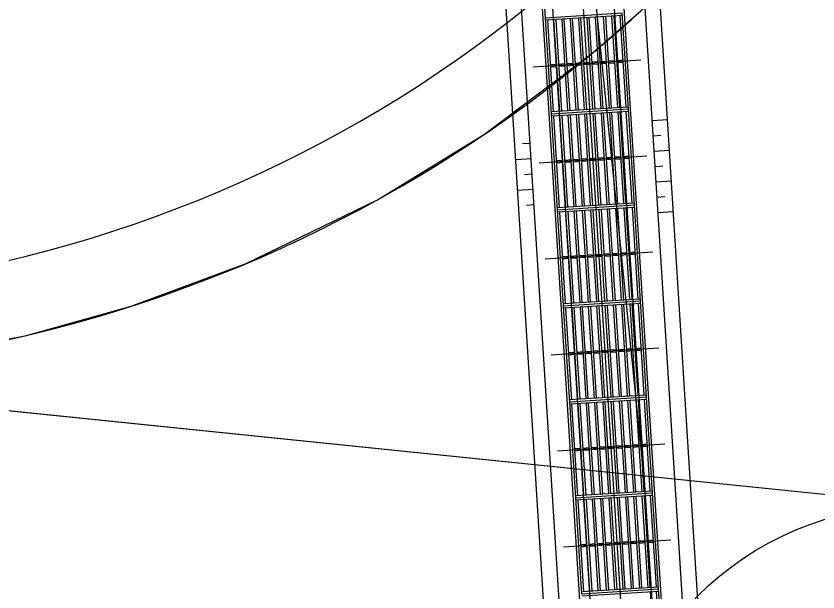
# Model space of a CAD drawing. Extents: x -552278 to -547230, y -1151007 to -1148251.
# Drawn here: x -550348.11 to -550342.9, y -1149797.67 to -1149793.92 of the extents above; entities that cross this region are included whole.
import ezdxf

# ---------------------------------------------------------------- set-up
doc = ezdxf.new("R2010")
doc.units = 0
for name, color, linetype in [('sjezd', 7, 'Continuous'), ('u_HC7_cesta', 7, 'Continuous'), ('u_HC7_srafa', 7, 'Continuous'), ('u_popis', 7, 'Continuous'), ('u_propustky', 7, 'Continuous')]:
    doc.layers.add(name, color=color, linetype=linetype)

msp = doc.modelspace()

# ---------------------------------------------------------------- linework, layer by layer
at = {"layer": 'sjezd'}
for p, q in [((-550343.5546, -1149804.3886), (-550344.3658, -1149791.5392)), ((-550343.9538, -1149804.4138), (-550344.7651, -1149791.5644)), ((-550343.839, -1149798.8956), (-550344.2722, -1149792.0342)), ((-550344.3679, -1149798.929), (-550344.8011, -1149792.0676)), ((-550343.4144, -1149803.4779), (-550344.1122, -1149792.4249)), ((-550343.3146, -1149803.4716), (-550344.0124, -1149792.4186)), ((-550344.2128, -1149803.5283), (-550344.9106, -1149792.4753)), ((-550344.3126, -1149803.5346), (-550345.0104, -1149792.4816)), ((-550344.0354, -1149796.8437), (-550344.4548, -1149792.7001)), ((-550344.668, -1149793.938), (-550344.7074, -1149793.3142)), ((-550344.169, -1149793.9065), (-550344.668, -1149793.938)), ((-550344.169, -1149793.9065), (-550344.668, -1149793.938)), ((-550344.1681, -1149793.9204), (-550344.6671, -1149793.9519)), ((-550344.36, -1149794.5307), (-550344.3977, -1149793.9349)), ((-550344.3461, -1149794.5299), (-550344.3837, -1149793.934)), ((-550344.3062, -1149794.5273), (-550344.3438, -1149793.9315)), ((-550344.2922, -1149794.5265), (-550344.3298, -1149793.9306)), ((-550344.2523, -1149794.5239), (-550344.2899, -1149793.9281)), ((-550344.2383, -1149794.523), (-550344.2759, -1149793.9272)), ((-550344.1984, -1149794.5205), (-550344.236, -1149793.9247)), ((-550344.1844, -1149794.5196), (-550344.222, -1149793.9238)), ((-550344.1445, -1149794.5171), (-550344.1821, -1149793.9213)), ((-550344.1296, -1149794.5302), (-550344.169, -1149793.9065)), ((-550344.6286, -1149794.5617), (-550344.668, -1149793.938)), ((-550344.6155, -1149794.5469), (-550344.6531, -1149793.9511)), ((-550344.5756, -1149794.5443), (-550344.6132, -1149793.9485)), ((-550344.5616, -1149794.5435), (-550344.5993, -1149793.9476)), ((-550344.5217, -1149794.5409), (-550344.5593, -1149793.9451)), ((-550344.5077, -1149794.5401), (-550344.5454, -1149793.9442)), ((-550344.4678, -1149794.5375), (-550344.5054, -1149793.9417)), ((-550344.4539, -1149794.5367), (-550344.4915, -1149793.9408)), ((-550344.4139, -1149794.5341), (-550344.4516, -1149793.9383)), ((-550344.4, -1149794.5333), (-550344.4376, -1149793.9374)), ((-550344.4059, -1149794.1218), (-550344.4059, -1149794.1218)), ((-550344.0495, -1149794.212), (-550344.7481, -1149794.2561)), ((-550344.5949, -1149794.2395), (-550344.6348, -1149794.242)), ((-550344.541, -1149794.236), (-550344.5809, -1149794.2386)), ((-550344.4871, -1149794.2326), (-550344.527, -1149794.2352)), ((-550344.4862, -1149794.2466), (-550344.5261, -1149794.2491)), ((-550344.4332, -1149794.2292), (-550344.4731, -1149794.2318)), ((-550344.4323, -1149794.2432), (-550344.4722, -1149794.2457)), ((-550344.3793, -1149794.2258), (-550344.4192, -1149794.2284)), ((-550344.3784, -1149794.2398), (-550344.4183, -1149794.2423)), ((-550344.3254, -1149794.2224), (-550344.3653, -1149794.225)), ((-550344.3245, -1149794.2364), (-550344.3644, -1149794.2389)), ((-550344.2715, -1149794.219), (-550344.3114, -1149794.2216)), ((-550344.2706, -1149794.233), (-550344.3105, -1149794.2355)), ((-550344.2176, -1149794.2156), (-550344.2575, -1149794.2182)), ((-550344.2167, -1149794.2296), (-550344.2567, -1149794.2321)), ((-550344.1637, -1149794.2122), (-550344.2036, -1149794.2148)), ((-550344.1628, -1149794.2262), (-550344.2028, -1149794.2287)), ((-550344.594, -1149794.2534), (-550344.6339, -1149794.2559)), ((-550344.5401, -1149794.25), (-550344.58, -1149794.2525)), ((-550344.1305, -1149794.5162), (-550344.6295, -1149794.5477)), ((-550344.1296, -1149794.5302), (-550344.6286, -1149794.5617)), ((-550344.1296, -1149794.5302), (-550344.6286, -1149794.5617)), ((-550344.5892, -1149795.1855), (-550344.6286, -1149794.5617)), ((-550344.1287, -1149794.5442), (-550344.6277, -1149794.5757)), ((-550344.3606, -1149795.157), (-550344.3982, -1149794.5612)), ((-550344.3207, -1149795.1545), (-550344.3583, -1149794.5587)), ((-550344.3067, -1149795.1536), (-550344.3443, -1149794.5578)), ((-550344.2668, -1149795.1511), (-550344.3044, -1149794.5553)), ((-550344.2528, -1149795.1502), (-550344.2904, -1149794.5544)), ((-550344.2129, -1149795.1477), (-550344.2505, -1149794.5519)), ((-550344.1989, -1149795.1468), (-550344.2365, -1149794.551)), ((-550344.159, -1149795.1443), (-550344.1966, -1149794.5485)), ((-550344.145, -1149795.1434), (-550344.1826, -1149794.5476)), ((-550344.1051, -1149795.1409), (-550344.1427, -1149794.5451)), ((-550344.0902, -1149795.154), (-550344.1296, -1149794.5302)), ((-550344.5762, -1149795.1706), (-550344.6138, -1149794.5748)), ((-550344.5362, -1149795.1681), (-550344.5738, -1149794.5723)), ((-550344.5223, -1149795.1672), (-550344.5599, -1149794.5714)), ((-550344.4823, -1149795.1647), (-550344.52, -1149794.5689)), ((-550344.4684, -1149795.1638), (-550344.506, -1149794.568)), ((-550344.4284, -1149795.1613), (-550344.4661, -1149794.5655)), ((-550344.4145, -1149795.1604), (-550344.4521, -1149794.5646)), ((-550344.3746, -1149795.1579), (-550344.4122, -1149794.5621)), ((-550343.9748, -1149794.6023), (-550343.875, -1149794.596)), ((-550343.9685, -1149794.7021), (-550343.9186, -1149794.6989)), ((-550344.7669, -1149794.7525), (-550344.8168, -1149794.7556)), ((-550343.9622, -1149794.8019), (-550343.8624, -1149794.7956)), ((-550344.7606, -1149794.8523), (-550344.8604, -1149794.8586)), ((-550344.0101, -1149794.8358), (-550344.7087, -1149794.8799)), ((-550344.5555, -1149794.8632), (-550344.5954, -1149794.8657)), ((-550344.5016, -1149794.8598), (-550344.5415, -1149794.8623)), ((-550344.5007, -1149794.8738), (-550344.5406, -1149794.8763)), ((-550344.4477, -1149794.8564), (-550344.4876, -1149794.8589)), ((-550344.4468, -1149794.8704), (-550344.4867, -1149794.8729)), ((-550344.3938, -1149794.853), (-550344.4337, -1149794.8555)), ((-550344.3929, -1149794.867), (-550344.4328, -1149794.8695)), ((-550344.3399, -1149794.8496), (-550344.3798, -1149794.8521)), ((-550344.339, -1149794.8636), (-550344.379, -1149794.8661)), ((-550344.286, -1149794.8462), (-550344.3259, -1149794.8487)), ((-550344.2851, -1149794.8602), (-550344.3251, -1149794.8627)), ((-550344.2321, -1149794.8428), (-550344.272, -1149794.8453)), ((-550344.2312, -1149794.8568), (-550344.2712, -1149794.8593)), ((-550344.1782, -1149794.8394), (-550344.2182, -1149794.8419)), ((-550344.1774, -1149794.8534), (-550344.2173, -1149794.8559)), ((-550344.1243, -1149794.836), (-550344.1643, -1149794.8385)), ((-550344.1235, -1149794.85), (-550344.1634, -1149794.8525)), ((-550344.5546, -1149794.8772), (-550344.5945, -1149794.8797)), ((-550343.9559, -1149794.9017), (-550343.906, -1149794.8985)), ((-550344.7543, -1149794.9521), (-550344.8042, -1149794.9552)), ((-550343.9496, -1149795.0015), (-550343.8498, -1149794.9952)), ((-550344.748, -1149795.0519), (-550344.8478, -1149795.0582)), ((-550343.9433, -1149795.1013), (-550343.8934, -1149795.0981)), ((-550344.7417, -1149795.1517), (-550344.7916, -1149795.1548)), ((-550344.0911, -1149795.14), (-550344.5901, -1149795.1715)), ((-550344.0902, -1149795.154), (-550344.5892, -1149795.1855)), ((-550344.0902, -1149795.154), (-550344.5892, -1149795.1855)), ((-550344.5499, -1149795.8092), (-550344.5892, -1149795.1855)), ((-550344.0894, -1149795.1679), (-550344.5884, -1149795.1994)), ((-550344.3352, -1149795.7817), (-550344.3728, -1149795.1858)), ((-550344.3212, -1149795.7808), (-550344.3588, -1149795.185)), ((-550344.2813, -1149795.7783), (-550344.3189, -1149795.1824)), ((-550344.2673, -1149795.7774), (-550344.3049, -1149795.1816)), ((-550344.2274, -1149795.7748), (-550344.265, -1149795.179)), ((-550344.2134, -1149795.774), (-550344.251, -1149795.1782)), ((-550344.1735, -1149795.7714), (-550344.2111, -1149795.1756)), ((-550344.1595, -1149795.7706), (-550344.1971, -1149795.1748)), ((-550344.1196, -1149795.768), (-550344.1572, -1149795.1722)), ((-550344.1056, -1149795.7672), (-550344.1432, -1149795.1713)), ((-550344.0657, -1149795.7646), (-550344.1033, -1149795.1688)), ((-550344.0509, -1149795.7777), (-550344.0902, -1149795.154)), ((-550344.5368, -1149795.7944), (-550344.5744, -1149795.1986)), ((-550344.4969, -1149795.7919), (-550344.5345, -1149795.196)), ((-550344.4829, -1149795.791), (-550344.5205, -1149795.1952)), ((-550344.443, -1149795.7885), (-550344.4806, -1149795.1926)), ((-550344.429, -1149795.7876), (-550344.4666, -1149795.1918)), ((-550344.3891, -1149795.7851), (-550344.4267, -1149795.1892)), ((-550344.3751, -1149795.7842), (-550344.4127, -1149795.1884)), ((-550343.937, -1149795.2011), (-550343.8372, -1149795.1948)), ((-550343.9707, -1149795.4596), (-550344.6694, -1149795.5037)), ((-550344.5161, -1149795.487), (-550344.556, -1149795.4895)), ((-550344.4622, -1149795.4836), (-550344.5021, -1149795.4861)), ((-550344.4613, -1149795.4975), (-550344.5012, -1149795.5001)), ((-550344.4083, -1149795.4802), (-550344.4482, -1149795.4827)), ((-550344.4074, -1149795.4941), (-550344.4474, -1149795.4967)), ((-550344.3544, -1149795.4768), (-550344.3943, -1149795.4793)), ((-550344.3535, -1149795.4907), (-550344.3935, -1149795.4933)), ((-550344.3005, -1149795.4734), (-550344.3405, -1149795.4759)), ((-550344.2997, -1149795.4873), (-550344.3396, -1149795.4899)), ((-550344.2466, -1149795.47), (-550344.2866, -1149795.4725)), ((-550344.2458, -1149795.4839), (-550344.2857, -1149795.4864)), ((-550344.1927, -1149795.4666), (-550344.2327, -1149795.4691)), ((-550344.1919, -1149795.4805), (-550344.2318, -1149795.483)), ((-550344.1389, -1149795.4632), (-550344.1788, -1149795.4657)), ((-550344.138, -1149795.4771), (-550344.1779, -1149795.4796)), ((-550344.085, -1149795.4597), (-550344.1249, -1149795.4623)), ((-550344.0841, -1149795.4737), (-550344.124, -1149795.4762)), ((-550344.5152, -1149795.5009), (-550344.5551, -1149795.5035)), ((-550344.0517, -1149795.7638), (-550344.5507, -1149795.7953)), ((-550344.0509, -1149795.7777), (-550344.5499, -1149795.8092)), ((-550344.0509, -1149795.7777), (-550344.5499, -1149795.8092)), ((-550344.5105, -1149796.433), (-550344.5499, -1149795.8092)), ((-550344.05, -1149795.7917), (-550344.549, -1149795.8232)), ((-550344.2958, -1149796.4054), (-550344.3334, -1149795.8096)), ((-550344.2818, -1149796.4045), (-550344.3194, -1149795.8087)), ((-550344.2419, -1149796.402), (-550344.2795, -1149795.8062)), ((-550344.2279, -1149796.4011), (-550344.2655, -1149795.8053)), ((-550344.188, -1149796.3986), (-550344.2256, -1149795.8028)), ((-550344.174, -1149796.3977), (-550344.2117, -1149795.8019)), ((-550344.1341, -1149796.3952), (-550344.1717, -1149795.7994)), ((-550344.1201, -1149796.3943), (-550344.1578, -1149795.7985)), ((-550344.0802, -1149796.3918), (-550344.1178, -1149795.796)), ((-550344.0663, -1149796.3909), (-550344.1039, -1149795.7951)), ((-550344.0263, -1149796.3884), (-550344.0639, -1149795.7926)), ((-550344.0115, -1149796.4015), (-550344.0509, -1149795.7777)), ((-550344.4974, -1149796.4181), (-550344.535, -1149795.8223)), ((-550344.4575, -1149796.4156), (-550344.4951, -1149795.8198)), ((-550344.4435, -1149796.4147), (-550344.4811, -1149795.8189)), ((-550344.4036, -1149796.4122), (-550344.4412, -1149795.8164)), ((-550344.3896, -1149796.4113), (-550344.4272, -1149795.8155)), ((-550344.3497, -1149796.4088), (-550344.3873, -1149795.813)), ((-550344.3357, -1149796.4079), (-550344.3733, -1149795.8121)), ((-550343.9314, -1149796.0833), (-550344.63, -1149796.1274)), ((-550344.4767, -1149796.1107), (-550344.5166, -1149796.1132)), ((-550344.4228, -1149796.1073), (-550344.4628, -1149796.1098)), ((-550344.4219, -1149796.1213), (-550344.4619, -1149796.1238)), ((-550344.3689, -1149796.1039), (-550344.4089, -1149796.1064)), ((-550344.3681, -1149796.1179), (-550344.408, -1149796.1204)), ((-550344.315, -1149796.1005), (-550344.355, -1149796.103)), ((-550344.3142, -1149796.1145), (-550344.3541, -1149796.117)), ((-550344.2612, -1149796.0971), (-550344.3011, -1149796.0996)), ((-550344.2603, -1149796.1111), (-550344.3002, -1149796.1136)), ((-550344.2073, -1149796.0937), (-550344.2472, -1149796.0962)), ((-550344.2064, -1149796.1077), (-550344.2463, -1149796.1102)), ((-550344.1534, -1149796.0903), (-550344.1933, -1149796.0928)), ((-550344.1525, -1149796.1043), (-550344.1924, -1149796.1068)), ((-550344.0995, -1149796.0869), (-550344.1394, -1149796.0894)), ((-550344.0986, -1149796.1009), (-550344.1385, -1149796.1034)), ((-550344.0456, -1149796.0835), (-550344.0855, -1149796.086)), ((-550344.0447, -1149796.0975), (-550344.0846, -1149796.1)), ((-550344.4758, -1149796.1247), (-550344.5158, -1149796.1272)), ((-550344.0124, -1149796.3875), (-550344.5114, -1149796.419)), ((-550344.0115, -1149796.4015), (-550344.5105, -1149796.433)), ((-550344.0115, -1149796.4015), (-550344.5105, -1149796.433)), ((-550344.4711, -1149797.0568), (-550344.5105, -1149796.433)), ((-550344.0106, -1149796.4155), (-550344.5096, -1149796.447)), ((-550344.3103, -1149797.0326), (-550344.3479, -1149796.4368)), ((-550344.2963, -1149797.0317), (-550344.334, -1149796.4359)), ((-550344.2564, -1149797.0292), (-550344.294, -1149796.4334)), ((-550344.2424, -1149797.0283), (-550344.2801, -1149796.4325)), ((-550344.2025, -1149797.0258), (-550344.2401, -1149796.43)), ((-550344.1886, -1149797.0249), (-550344.2262, -1149796.4291)), ((-550344.1486, -1149797.0224), (-550344.1862, -1149796.4266)), ((-550344.1347, -1149797.0215), (-550344.1723, -1149796.4257)), ((-550344.0947, -1149797.019), (-550344.1324, -1149796.4231)), ((-550344.0808, -1149797.0181), (-550344.1184, -1149796.4223)), ((-550344.0408, -1149797.0156), (-550344.0785, -1149796.4197)), ((-550344.0269, -1149797.0147), (-550344.0645, -1149796.4189)), ((-550343.987, -1149797.0122), (-550344.0246, -1149796.4163)), ((-550343.9721, -1149797.0252), (-550344.0115, -1149796.4015)), ((-550344.458, -1149797.0419), (-550344.4956, -1149796.4461)), ((-550344.4181, -1149797.0394), (-550344.4557, -1149796.4436)), ((-550344.4041, -1149797.0385), (-550344.4417, -1149796.4427)), ((-550344.3642, -1149797.036), (-550344.4018, -1149796.4402)), ((-550344.3502, -1149797.0351), (-550344.3878, -1149796.4393)), ((-550343.892, -1149796.7071), (-550344.5906, -1149796.7512)), ((-550344.4373, -1149796.7345), (-550344.4773, -1149796.737)), ((-550344.4365, -1149796.7485), (-550344.4764, -1149796.751)), ((-550344.3835, -1149796.7311), (-550344.4234, -1149796.7336)), ((-550344.3826, -1149796.7451), (-550344.4225, -1149796.7476)), ((-550344.3296, -1149796.7277), (-550344.3695, -1149796.7302)), ((-550344.3287, -1149796.7417), (-550344.3686, -1149796.7442)), ((-550344.2757, -1149796.7243), (-550344.3156, -1149796.7268)), ((-550344.2748, -1149796.7382), (-550344.3147, -1149796.7408)), ((-550344.2218, -1149796.7209), (-550344.2617, -1149796.7234)), ((-550344.2209, -1149796.7348), (-550344.2608, -1149796.7374)), ((-550344.1679, -1149796.7175), (-550344.2078, -1149796.72)), ((-550344.167, -1149796.7314), (-550344.2069, -1149796.734)), ((-550344.114, -1149796.7141), (-550344.1539, -1149796.7166)), ((-550344.1131, -1149796.728), (-550344.153, -1149796.7306)), ((-550344.0601, -1149796.7107), (-550344.1, -1149796.7132)), ((-550344.0592, -1149796.7246), (-550344.0991, -1149796.7272)), ((-550344.0062, -1149796.7073), (-550344.0461, -1149796.7098)), ((-550344.0053, -1149796.7212), (-550344.0452, -1149796.7238)), ((-550343.973, -1149797.0113), (-550344.472, -1149797.0428)), ((-550343.9721, -1149797.0252), (-550344.4711, -1149797.0568)), ((-550343.9721, -1149797.0252), (-550344.4711, -1149797.0568)), ((-550344.4317, -1149797.6805), (-550344.4711, -1149797.0568)), ((-550343.9712, -1149797.0392), (-550344.4702, -1149797.0707)), ((-550344.2709, -1149797.6563), (-550344.3085, -1149797.0605)), ((-550344.257, -1149797.6554), (-550344.2946, -1149797.0596)), ((-550344.217, -1149797.6529), (-550344.2547, -1149797.0571)), ((-550344.2031, -1149797.652), (-550344.2407, -1149797.0562)), ((-550344.1631, -1149797.6495), (-550344.2008, -1149797.0537)), ((-550344.1492, -1149797.6486), (-550344.1868, -1149797.0528)), ((-550344.1093, -1149797.6461), (-550344.1469, -1149797.0503)), ((-550344.0953, -1149797.6452), (-550344.1329, -1149797.0494)), ((-550344.0554, -1149797.6427), (-550344.093, -1149797.0469)), ((-550344.0414, -1149797.6418), (-550344.079, -1149797.046)), ((-550344.0015, -1149797.6393), (-550344.0391, -1149797.0435)), ((-550343.9875, -1149797.6384), (-550344.0251, -1149797.0426)), ((-550343.9476, -1149797.6359), (-550343.9852, -1149797.0401)), ((-550343.9327, -1149797.649), (-550343.9721, -1149797.0252)), ((-550344.4186, -1149797.6657), (-550344.4563, -1149797.0698)), ((-550344.3787, -1149797.6631), (-550344.4163, -1149797.0673)), ((-550344.3647, -1149797.6623), (-550344.4024, -1149797.0664)), ((-550344.3248, -1149797.6597), (-550344.3624, -1149797.0639)), ((-550344.3109, -1149797.6589), (-550344.3485, -1149797.063)), ((-550343.8526, -1149797.3308), (-550344.5512, -1149797.3749)), ((-550344.398, -1149797.3582), (-550344.4379, -1149797.3608)), ((-550344.3971, -1149797.3722), (-550344.437, -1149797.3747)), ((-550344.3441, -1149797.3548), (-550344.384, -1149797.3574)), ((-550344.3432, -1149797.3688), (-550344.3831, -1149797.3713)), ((-550344.2902, -1149797.3514), (-550344.3301, -1149797.354)), ((-550344.2893, -1149797.3654), (-550344.3292, -1149797.3679)), ((-550344.2363, -1149797.348), (-550344.2762, -1149797.3506)), ((-550344.2354, -1149797.362), (-550344.2753, -1149797.3645)), ((-550344.1824, -1149797.3446), (-550344.2223, -1149797.3472)), ((-550344.1815, -1149797.3586), (-550344.2214, -1149797.3611)), ((-550344.1285, -1149797.3412), (-550344.1684, -1149797.3438)), ((-550344.1276, -1149797.3552), (-550344.1675, -1149797.3577)), ((-550344.0746, -1149797.3378), (-550344.1145, -1149797.3403)), ((-550344.0737, -1149797.3518), (-550344.1136, -1149797.3543)), ((-550344.0207, -1149797.3344), (-550344.0606, -1149797.3369)), ((-550344.0198, -1149797.3484), (-550344.0598, -1149797.3509)), ((-550343.9668, -1149797.331), (-550344.0067, -1149797.3335)), ((-550343.9659, -1149797.345), (-550344.0059, -1149797.3475)), ((-550343.9336, -1149797.635), (-550344.4326, -1149797.6665)), ((-550343.9327, -1149797.649), (-550344.4317, -1149797.6805)), ((-550343.9327, -1149797.649), (-550344.4317, -1149797.6805)), ((-550343.9318, -1149797.663), (-550344.4308, -1149797.6945)), ((-550343.9481, -1149798.2622), (-550343.9857, -1149797.6664)), ((-550343.9082, -1149798.2597), (-550343.9458, -1149797.6639)), ((-550343.8933, -1149798.2728), (-550343.9327, -1149797.649))]:
    msp.add_line(p, q, dxfattribs=at)
at = {"layer": 'u_HC7_cesta'}
msp.add_line((-550342.4372, -1149797.0778), (-550368.7802, -1149794.3713), dxfattribs=at)
for radius, start, end in [(8.5, 264.13439, 327.82978), (9, 264.13388, 323.02474)]:
    msp.add_arc((-550350.1131, -1149787.2418), radius, start, end, dxfattribs=at)
at = {"layer": 'u_HC7_srafa'}
msp.add_lwpolyline([(-550342.872, -1149792.5913), (-550342.6386, -1149794.7239), (-550342.4372, -1149797.0778), (-550350.7753, -1149796.2211), (-550349.918, -1149796.2397), (-550349.4165, -1149796.2148), (-550348.7885, -1149796.1438), (-550348.0389, -1149795.9995), (-550347.3579, -1149795.8097), (-550346.6118, -1149795.5328), (-550345.7588, -1149795.1183), (-550345.0631, -1149794.6914), (-550344.3589, -1149794.162), (-550344.0479, -1149793.8911), (-550343.5827, -1149793.4349), (-550343.2585, -1149793.074)], close=True, dxfattribs=at)
at = {"layer": 'u_popis'}
msp.add_circle((-550342.2637, -1149799.1062), 2, dxfattribs=at)
at = {"layer": 'u_propustky'}
msp.add_line((-550343.7533, -1149804.4584), (-550344.5948, -1149791.1295), dxfattribs=at)

doc.saveas('drawing.dxf')
